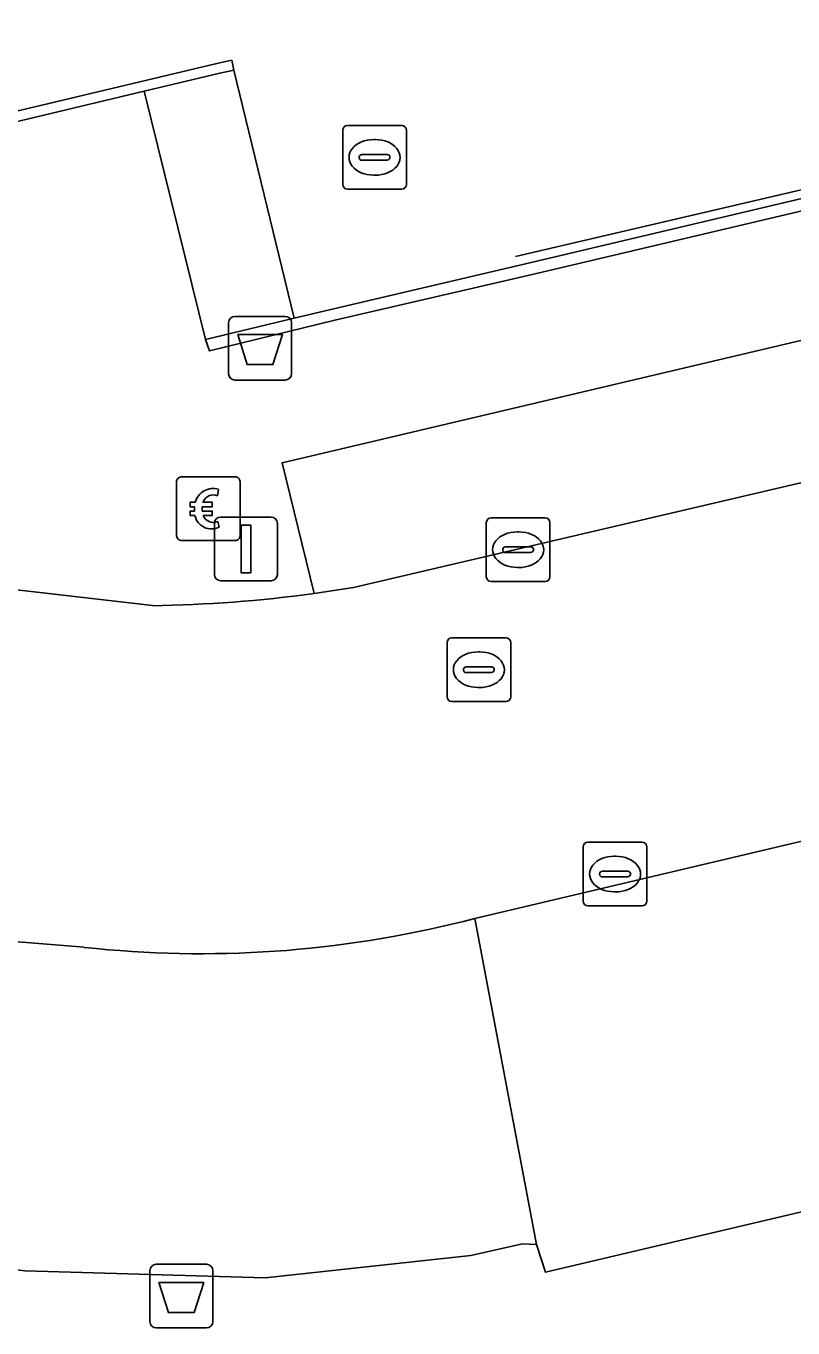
# Model space of a CAD drawing. Extents: x 160675 to 161153, y 383241 to 383714.
# Drawn here: x 160904.29 to 160916.35, y 383443.78 to 383464.23 of the extents above; entities that cross this region are included whole.
import ezdxf

# ---------------------------------------------------------------- set-up
doc = ezdxf.new("R2010")
doc.units = 0
for name, color, linetype in [('IMGEO_Afvalbak', 7, 'Continuous'), ('IMGEO_Betaalautomaat', 7, 'Continuous'), ('IMGEO_Groenvoorziening', 7, 'Continuous'), ('IMGEO_Kolk', 7, 'Continuous'), ('IMGEO_Lichtmast', 7, 'Continuous'), ('IMGEO_Lijnafwatering', 7, 'Continuous'), ('IMGEO_Muur', 7, 'Continuous'), ('IMGEO_Parkeervlak_gesloten', 7, 'Continuous'), ('IMGEO_Parkeervlak_open', 7, 'Continuous'), ('IMGEO_Rijbaan_lokaal_gesloten', 7, 'Continuous'), ('IMGEO_Rioolput', 7, 'Continuous'), ('IMGEO_Voetpad_op_trap', 7, 'Continuous'), ('IMGEO_Voetpad_open', 7, 'Continuous')]:
    doc.layers.add(name, color=color, linetype=linetype)

msp = doc.modelspace()

# ---------------------------------------------------------------- linework, layer by layer
at = {"layer": 'IMGEO_Afvalbak'}
for p, q in [((160907.575, 383459.67), (160908.365, 383459.67)), ((160908.365, 383459.67), (160907.575, 383459.67)), ((160907.475, 383458.77), (160907.475, 383459.57)), ((160907.475, 383459.57), (160907.475, 383458.77)), ((160908.465, 383459.57), (160908.465, 383458.77)), ((160908.465, 383458.77), (160908.465, 383459.57)), ((160908.365, 383458.67), (160907.575, 383458.67)), ((160907.575, 383458.67), (160908.365, 383458.67)), ((160906.338, 383444.779), (160907.128, 383444.779)), ((160907.128, 383444.779), (160906.338, 383444.779)), ((160906.238, 383443.879), (160906.238, 383444.679)), ((160906.238, 383444.679), (160906.238, 383443.879)), ((160907.228, 383444.679), (160907.228, 383443.879)), ((160907.228, 383443.879), (160907.228, 383444.679)), ((160907.128, 383443.779), (160906.338, 383443.779)), ((160906.338, 383443.779), (160907.128, 383443.779))]:
    msp.add_line(p, q, dxfattribs=at)
for points in [[(160907.618, 383459.384), (160908.322, 383459.384), (160908.173, 383458.914), (160907.767, 383458.914), (160907.618, 383459.384)], [(160906.381, 383444.493), (160907.085, 383444.493), (160906.936, 383444.023), (160906.53, 383444.023), (160906.381, 383444.493)]]:
    msp.add_lwpolyline(points, dxfattribs=at)
for centre, start, end in [((160907.575, 383459.57), 90, 180), ((160907.575, 383459.57), 90, 180), ((160908.365, 383459.57), 0, 90), ((160908.365, 383459.57), 360, 90), ((160907.575, 383458.77), 180, 270), ((160907.575, 383458.77), 180, 270), ((160908.365, 383458.77), 270, 0), ((160908.365, 383458.77), 270, 0), ((160906.338, 383444.679), 90, 180), ((160906.338, 383444.679), 90, 180), ((160907.128, 383444.679), 0, 90), ((160907.128, 383444.679), 360, 90), ((160906.338, 383443.879), 180, 270), ((160906.338, 383443.879), 180, 270), ((160907.128, 383443.879), 270, 0), ((160907.128, 383443.879), 270, 0)]:
    msp.add_arc(centre, 0.1, start, end, dxfattribs=at)
at = {"layer": 'IMGEO_Betaalautomaat'}
for p, q in [((160906.657, 383456.224), (160906.657, 383457.065)), ((160906.657, 383457.065), (160906.657, 383456.224)), ((160906.732, 383457.148), (160907.573, 383457.148)), ((160907.573, 383457.148), (160906.732, 383457.148)), ((160907.656, 383457.074), (160907.656, 383456.233)), ((160907.656, 383456.233), (160907.656, 383457.074)), ((160907.319, 383456.953), (160907.302, 383456.853)), ((160906.94, 383456.612), (160906.94, 383456.68)), ((160907.061, 383456.68), (160907.061, 383456.612)), ((160907.306, 383456.447), (160907.328, 383456.36)), ((160907.582, 383456.149), (160906.741, 383456.149)), ((160906.741, 383456.149), (160907.582, 383456.149))]:
    msp.add_line(p, q, dxfattribs=at)
for points in [[(160906.94, 383456.68), (160906.871, 383456.68), (160906.871, 383456.749), (160906.95, 383456.749)], [(160906.945, 383456.543), (160906.871, 383456.543), (160906.871, 383456.612), (160906.94, 383456.612)], [(160907.072, 383456.749), (160907.219, 383456.749), (160907.219, 383456.68), (160907.061, 383456.68)], [(160907.061, 383456.612), (160907.219, 383456.612), (160907.219, 383456.543), (160907.075, 383456.543)]]:
    msp.add_lwpolyline(points, dxfattribs=at)
for centre, radius, start, end in [((160906.735, 383457.071), 0.0779, 92.4484, 184.2845), ((160906.735, 383457.071), 0.0779, 92.4484, 184.2845), ((160907.579, 383457.071), 0.0779, 2.4484, 94.2845), ((160907.579, 383457.071), 0.0779, 2.4484, 94.2845), ((160907.233, 383456.673), 0.293, 73.014, 165.0139), ((160907.239, 383456.686), 0.179, 69.3236, 159.5683), ((160907.206, 383456.598), 0.267, 191.8096, 297.0389), ((160907.239, 383456.613), 0.179, 202.7625, 291.8693), ((160906.735, 383456.227), 0.0779, 182.4484, 274.2845), ((160906.735, 383456.227), 0.0779, 182.4484, 274.2845), ((160907.579, 383456.227), 0.0779, 272.4484, 4.2845), ((160907.579, 383456.227), 0.0779, 272.4484, 4.2845)]:
    msp.add_arc(centre, radius, start, end, dxfattribs=at)
at = {"layer": 'IMGEO_Groenvoorziening'}
msp.add_lwpolyline([(160961.401, 383438.272), (160959.945, 383443.924), (160957.181, 383455.143), (160948.323, 383453.092), (160940.889, 383451.334), (160925.647, 383447.762), (160912.456, 383444.655), (160912.313, 383445.09), (160912.097, 383445.102), (160911.285, 383444.92), (160908.049, 383444.567), (160904.275, 383444.678), (160902.028, 383444.954), (160902.501, 383446.376), (160901.449, 383446.503), (160900.213, 383446.777), (160898.49, 383441.561)], dxfattribs=at)
at = {"layer": 'IMGEO_Kolk'}
for p, q in [((160911.526, 383455.579), (160911.526, 383456.431)), ((160911.601, 383456.505), (160912.453, 383456.505)), ((160912.527, 383456.431), (160912.527, 383455.579)), ((160912.014, 383456.285), (160912.039, 383456.285)), ((160911.785, 383455.999), (160911.785, 383456.011)), ((160912.223, 383455.962), (160911.825, 383455.962)), ((160911.828, 383456.048), (160912.226, 383456.048)), ((160912.269, 383456.011), (160912.269, 383455.999)), ((160912.037, 383455.725), (160912.012, 383455.725)), ((160912.453, 383455.505), (160911.601, 383455.505)), ((160913.049, 383450.484), (160913.049, 383451.336)), ((160913.124, 383451.41), (160913.976, 383451.41)), ((160914.05, 383451.336), (160914.05, 383450.484)), ((160913.537, 383451.19), (160913.562, 383451.19)), ((160913.308, 383450.904), (160913.308, 383450.916)), ((160913.746, 383450.867), (160913.348, 383450.867)), ((160913.351, 383450.953), (160913.749, 383450.953)), ((160913.792, 383450.916), (160913.792, 383450.904)), ((160913.56, 383450.63), (160913.535, 383450.63)), ((160913.976, 383450.41), (160913.124, 383450.41))]:
    msp.add_line(p, q, dxfattribs=at)
for points in [[(160911.526, 383455.579), (160911.526, 383456.431)], [(160911.601, 383456.505), (160912.453, 383456.505)], [(160912.527, 383456.431), (160912.527, 383455.579)], [(160912.453, 383455.505), (160911.601, 383455.505)], [(160913.049, 383450.484), (160913.049, 383451.336)], [(160913.124, 383451.41), (160913.976, 383451.41)], [(160914.05, 383451.336), (160914.05, 383450.484)], [(160913.976, 383450.41), (160913.124, 383450.41)]]:
    msp.add_lwpolyline(points, dxfattribs=at)
for centre, radius, start, end in [((160911.603, 383456.429), 0.0765, 91.552, 178.448), ((160911.603, 383456.429), 0.0765, 91.552, 178.448), ((160912.451, 383456.429), 0.0765, 1.552, 88.448), ((160912.451, 383456.429), 0.0765, 1.552, 88.448), ((160911.825, 383456.008), 0.0403, 85.8775, 175.7526), ((160911.822, 383455.998), 0.0366, 178.938, 274.7102), ((160912.226, 383456.005), 0.043, 264.8664, 352.4533), ((160912.23, 383456.01), 0.0386, 1.7309, 96.639), ((160911.603, 383455.581), 0.0765, 181.552, 268.448), ((160911.603, 383455.581), 0.0765, 181.552, 268.448), ((160912.451, 383455.581), 0.0765, 271.552, 358.448), ((160912.451, 383455.581), 0.0765, 271.552, 358.448), ((160913.126, 383451.334), 0.0765, 91.552, 178.448), ((160913.126, 383451.334), 0.0765, 91.552, 178.448), ((160913.974, 383451.334), 0.0765, 1.552, 88.448), ((160913.974, 383451.334), 0.0765, 1.552, 88.448), ((160913.348, 383450.913), 0.0403, 85.8775, 175.7526), ((160913.345, 383450.903), 0.0366, 178.938, 274.7102), ((160913.749, 383450.91), 0.043, 264.8664, 352.4533), ((160913.753, 383450.915), 0.0386, 1.7309, 96.639), ((160913.126, 383450.486), 0.0765, 181.552, 268.448), ((160913.126, 383450.486), 0.0765, 181.552, 268.448), ((160913.974, 383450.486), 0.0765, 271.552, 358.448), ((160913.974, 383450.486), 0.0765, 271.552, 358.448)]:
    msp.add_arc(centre, radius, start, end, dxfattribs=at)
for centre, major_axis, ratio, start_param, end_param in [((160912.013, 383456.005), (-0.387, 0.002), 0.722429, 4.712389, 7.853982), ((160912.038, 383456.005), (-0.39, 0.002), 0.717154, 1.570796, 4.712389), ((160913.536, 383450.91), (-0.387, 0.002), 0.722429, 4.712389, 7.853982), ((160913.561, 383450.91), (-0.39, 0.002), 0.717154, 1.570796, 4.712389)]:
    msp.add_ellipse(centre, major_axis=major_axis, ratio=ratio, start_param=start_param, end_param=end_param, dxfattribs=at)
at = {"layer": 'IMGEO_Lichtmast'}
for p, q in [((160907.253, 383455.617), (160907.253, 383456.417)), ((160907.253, 383456.417), (160907.253, 383455.617)), ((160907.353, 383456.517), (160908.143, 383456.517)), ((160908.143, 383456.517), (160907.353, 383456.517)), ((160908.243, 383456.417), (160908.243, 383455.617)), ((160908.243, 383455.617), (160908.243, 383456.417)), ((160908.143, 383455.517), (160907.353, 383455.517)), ((160907.353, 383455.517), (160908.143, 383455.517))]:
    msp.add_line(p, q, dxfattribs=at)
msp.add_lwpolyline([(160907.673, 383456.392), (160907.823, 383456.392), (160907.823, 383455.642), (160907.673, 383455.642), (160907.673, 383456.392)], dxfattribs=at)
for centre, start, end in [((160907.353, 383456.417), 90, 180), ((160907.353, 383456.417), 90, 180), ((160908.143, 383456.417), 0, 90), ((160908.143, 383456.417), 360, 90), ((160907.353, 383455.617), 180, 270), ((160907.353, 383455.617), 180, 270), ((160908.143, 383455.617), 270, 0), ((160908.143, 383455.617), 270, 0)]:
    msp.add_arc(centre, 0.1, start, end, dxfattribs=at)
at = {"layer": 'IMGEO_Lijnafwatering'}
msp.add_lwpolyline([(160911.987, 383460.608), (160920.79, 383462.662)], dxfattribs=at)
at = {"layer": 'IMGEO_Muur'}
for points in [[(160962.002, 383472.066), (160961.939, 383472.274), (160912.322, 383460.539), (160909.084, 383459.778), (160908.505, 383459.64), (160907.11, 383459.309), (160907.173, 383459.127), (160909.143, 383459.613), (160912.316, 383460.345)], [(160906.15, 383463.208), (160907.337, 383463.492), (160907.56, 383463.54), (160907.525, 383463.693), (160907.291, 383463.641), (160875.662, 383456.12), (160852.921, 383450.748), (160850.843, 383450.265), (160849.73, 383455.007), (160850.669, 383455.219), (160850.615, 383455.393), (160849.471, 383455.136), (160850.704, 383450.032), (160852.917, 383450.548), (160875.621, 383455.906)]]:
    msp.add_lwpolyline(points, close=True, dxfattribs=at)
at = {"layer": 'IMGEO_Parkeervlak_gesloten'}
msp.add_lwpolyline([(160995.466, 383470.147), (160980.701, 383466.632), (160966.645, 383463.289), (160949.112, 383459.134), (160931.555, 383454.985), (160911.346, 383450.209), (160912.313, 383445.09), (160912.456, 383444.655), (160925.647, 383447.762), (160940.889, 383451.334), (160948.323, 383453.092), (160957.181, 383455.143), (160959.945, 383443.924), (160961.401, 383438.272), (160969.602, 383440.105), (160985.135, 383443.735), (161000.128, 383447.369)], dxfattribs=at)
at = {"layer": 'IMGEO_Parkeervlak_open'}
msp.add_lwpolyline([(160935.883, 383463.884), (160925.023, 383461.307), (160908.315, 383457.371), (160908.819, 383455.316), (160909.438, 383455.409), (160925.692, 383459.21), (160936.322, 383461.732)], close=True, dxfattribs=at)
at = {"layer": 'IMGEO_Rijbaan_lokaal_gesloten'}
for points in [[(160998.276, 383476.453), (160994.586, 383475.579), (160976.658, 383471.303), (160965.222, 383468.589), (160936.322, 383461.732), (160925.692, 383459.21), (160909.438, 383455.409), (160908.819, 383455.316)], [(160911.167, 383450.167), (160911.346, 383450.209), (160931.555, 383454.985), (160949.112, 383459.134), (160966.645, 383463.289), (160980.701, 383466.632), (160995.466, 383470.147)], [(160906.277, 383455.126), (160898.78, 383455.99), (160896.277, 383455.996), (160894.432, 383455.904), (160892.921, 383455.723), (160891.056, 383455.347), (160870.468, 383450.445), (160855.873, 383446.993), (160853.723, 383446.484)], [(160898.682, 383450.49), (160899.315, 383450.426), (160901.29, 383450.162), (160903.709, 383449.884), (160905.206, 383449.759)]]:
    msp.add_lwpolyline(points, dxfattribs=at)
for centre, radius, start, end in [((160905.946, 383476.654), 21.531, 270.8809, 277.6683), ((160907.048, 383466.594), 16.936, 263.7554, 284.0756)]:
    msp.add_arc(centre, radius, start, end, dxfattribs=at)
at = {"layer": 'IMGEO_Rioolput'}
for p, q in [((160909.269, 383461.742), (160909.269, 383462.594)), ((160909.344, 383462.668), (160910.196, 383462.668)), ((160910.27, 383462.594), (160910.27, 383461.742)), ((160909.757, 383462.448), (160909.782, 383462.448)), ((160909.528, 383462.162), (160909.528, 383462.174)), ((160909.966, 383462.125), (160909.568, 383462.125)), ((160909.571, 383462.211), (160909.969, 383462.211)), ((160910.012, 383462.174), (160910.012, 383462.162)), ((160909.78, 383461.888), (160909.755, 383461.888)), ((160910.196, 383461.668), (160909.344, 383461.668)), ((160910.909, 383453.694), (160910.909, 383454.546)), ((160910.984, 383454.62), (160911.836, 383454.62)), ((160911.91, 383454.546), (160911.91, 383453.694)), ((160911.397, 383454.4), (160911.422, 383454.4)), ((160911.168, 383454.114), (160911.168, 383454.126)), ((160911.211, 383454.163), (160911.609, 383454.163)), ((160911.652, 383454.126), (160911.652, 383454.114)), ((160911.606, 383454.077), (160911.208, 383454.077)), ((160911.42, 383453.84), (160911.395, 383453.84)), ((160911.836, 383453.62), (160910.984, 383453.62))]:
    msp.add_line(p, q, dxfattribs=at)
for points in [[(160909.269, 383461.742), (160909.269, 383462.594)], [(160909.344, 383462.668), (160910.196, 383462.668)], [(160910.27, 383462.594), (160910.27, 383461.742)], [(160910.196, 383461.668), (160909.344, 383461.668)], [(160910.909, 383453.694), (160910.909, 383454.546)], [(160910.984, 383454.62), (160911.836, 383454.62)], [(160911.91, 383454.546), (160911.91, 383453.694)], [(160911.836, 383453.62), (160910.984, 383453.62)]]:
    msp.add_lwpolyline(points, dxfattribs=at)
for centre, radius, start, end in [((160909.346, 383462.592), 0.0765, 91.552, 178.448), ((160909.346, 383462.592), 0.0765, 91.552, 178.448), ((160910.194, 383462.592), 0.0765, 1.552, 88.448), ((160910.194, 383462.592), 0.0765, 1.552, 88.448), ((160909.568, 383462.171), 0.0403, 85.8775, 175.7526), ((160909.565, 383462.161), 0.0366, 178.938, 274.7102), ((160909.969, 383462.168), 0.043, 264.8664, 352.4533), ((160909.973, 383462.173), 0.0386, 1.7309, 96.639), ((160909.346, 383461.744), 0.0765, 181.552, 268.448), ((160909.346, 383461.744), 0.0765, 181.552, 268.448), ((160910.194, 383461.744), 0.0765, 271.552, 358.448), ((160910.194, 383461.744), 0.0765, 271.552, 358.448), ((160910.986, 383454.544), 0.0765, 91.552, 178.448), ((160910.986, 383454.544), 0.0765, 91.552, 178.448), ((160911.834, 383454.544), 0.0765, 1.552, 88.448), ((160911.834, 383454.544), 0.0765, 1.552, 88.448), ((160911.208, 383454.123), 0.0403, 85.8775, 175.7526), ((160911.205, 383454.113), 0.0366, 178.938, 274.7102), ((160911.609, 383454.12), 0.043, 264.8664, 352.4533), ((160911.613, 383454.125), 0.0386, 1.7309, 96.639), ((160910.986, 383453.696), 0.0765, 181.552, 268.448), ((160910.986, 383453.696), 0.0765, 181.552, 268.448), ((160911.834, 383453.696), 0.0765, 271.552, 358.448), ((160911.834, 383453.696), 0.0765, 271.552, 358.448)]:
    msp.add_arc(centre, radius, start, end, dxfattribs=at)
for centre, major_axis, ratio, start_param, end_param in [((160909.756, 383462.168), (-0.387, 0.002), 0.722429, 4.712389, 7.853982), ((160909.781, 383462.168), (-0.39, 0.002), 0.717154, 1.570796, 4.712389), ((160911.396, 383454.12), (-0.387, 0.002), 0.722429, 4.712389, 7.853982), ((160911.421, 383454.12), (-0.39, 0.002), 0.717154, 1.570796, 4.712389)]:
    msp.add_ellipse(centre, major_axis=major_axis, ratio=ratio, start_param=start_param, end_param=end_param, dxfattribs=at)
at = {"layer": 'IMGEO_Voetpad_op_trap'}
msp.add_lwpolyline([(160907.56, 383463.54), (160907.337, 383463.492), (160906.15, 383463.208), (160907.11, 383459.309), (160908.505, 383459.64)], close=True, dxfattribs=at)
at = {"layer": 'IMGEO_Voetpad_open'}
for points in [[(161004.491, 383485.269), (160999.63, 383484.142), (160998.46, 383483.872), (160998.483, 383483.774), (160994.296, 383482.789), (160994.002, 383483.688), (160961.1, 383475.879), (160961.939, 383472.274), (160962.002, 383472.066), (160912.316, 383460.345), (160909.143, 383459.613), (160907.173, 383459.127), (160907.11, 383459.309), (160906.15, 383463.208), (160875.621, 383455.906), (160852.917, 383450.548), (160850.704, 383450.032), (160848.255, 383449.977), (160845.447, 383450.327)], [(160908.819, 383455.316), (160908.315, 383457.371), (160925.023, 383461.307), (160935.883, 383463.884), (160936.322, 383461.732), (160965.222, 383468.589), (160964.683, 383470.898), (160980.237, 383474.595), (160994.071, 383477.858), (160994.586, 383475.579), (160998.276, 383476.453)], [(160852.921, 383450.748), (160875.662, 383456.12), (160907.291, 383463.641), (160907.525, 383463.693), (160907.56, 383463.54), (160908.505, 383459.64), (160909.084, 383459.778), (160912.322, 383460.539), (160961.939, 383472.274)], [(160855.31, 383449.263), (160860.27, 383450.447), (160872.599, 383453.371), (160890.531, 383457.65), (160891.056, 383455.347), (160892.921, 383455.723), (160894.432, 383455.904), (160896.277, 383455.996), (160898.78, 383455.99), (160906.277, 383455.126)], [(160905.206, 383449.759), (160903.709, 383449.884), (160902.984, 383447.748), (160902.017, 383447.856), (160900.739, 383448.105), (160900.741, 383448.113), (160900.213, 383446.777), (160901.449, 383446.503), (160902.501, 383446.376), (160902.028, 383444.954), (160904.275, 383444.678), (160908.049, 383444.567), (160911.285, 383444.92), (160912.097, 383445.102), (160912.313, 383445.09), (160911.346, 383450.209)], [(160911.346, 383450.209), (160911.167, 383450.167)]]:
    msp.add_lwpolyline(points, dxfattribs=at)
for centre, radius, start, end in [((160905.946, 383476.654), 21.531, 270.8809, 277.6683), ((160907.048, 383466.594), 16.936, 263.7554, 284.0756)]:
    msp.add_arc(centre, radius, start, end, dxfattribs=at)

doc.saveas('drawing.dxf')
